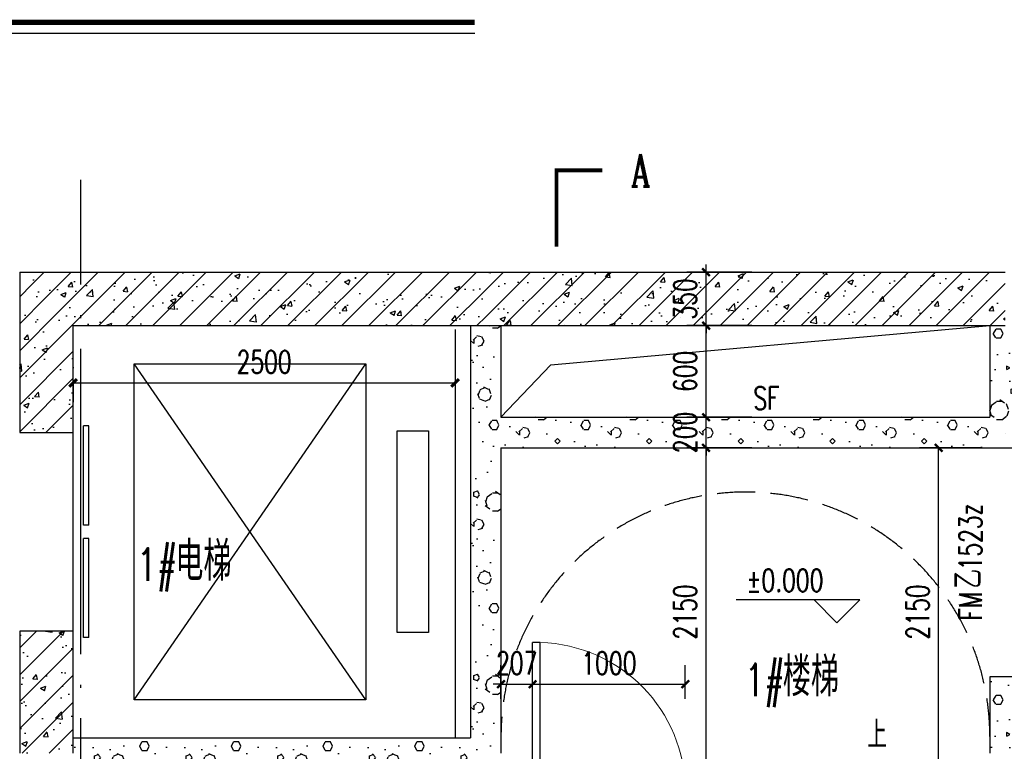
# Model space of a CAD drawing. Extents: x 797781 to 1255204, y 21234 to 1024248.
# Tile 866 of 1056: x 1168827 to 1175271, y 585139 to 589930. Entities that reach past the tile are written whole.
import ezdxf

# ---------------------------------------------------------------- set-up
doc = ezdxf.new("R2010")
doc.units = 0
doc.header["$LTSCALE"] = 1000
doc.header["$MEASUREMENT"] = 0
doc.linetypes.add('230303生产综合楼-平面图_t8$0$DASH', pattern=[0.35, 0.25, -0.1])
doc.linetypes.add('230303生产综合楼-平面图_t8$0$DOTE', pattern=[2.42, 2, -0.2, 0.02, -0.2])
for name, color, linetype in [('230303生产综合楼-平面图_t8$0$A-PLAN-EVTR', 2, 'Continuous'), ('230303生产综合楼-平面图_t8$0$AXIS', 3, 'Continuous'), ('230303生产综合楼-平面图_t8$0$DIM_ELEV', 3, 'Continuous'), ('230303生产综合楼-平面图_t8$0$DIM_SYMB', 3, 'Continuous'), ('230303生产综合楼-平面图_t8$0$DOOR_FIRE', 4, 'Continuous'), ('230303生产综合楼-平面图_t8$0$DOOR_FIRE_TEXT', 7, 'Continuous'), ('230303生产综合楼-平面图_t8$0$DOTE', 1, '230303生产综合楼-平面图_t8$0$DOTE'), ('230303生产综合楼-平面图_t8$0$H-楼板留洞', 6, 'Continuous'), ('230303生产综合楼-平面图_t8$0$PUB_DIM', 3, 'Continuous'), ('230303生产综合楼-平面图_t8$0$PUB_HATCH', 8, 'Continuous'), ('230303生产综合楼-平面图_t8$0$PUB_TEXT', 7, 'Continuous'), ('230303生产综合楼-平面图_t8$0$WALL', 40, 'Continuous'), ('230303生产综合楼-平面图_t8$0$WINDOW', 4, 'Continuous'), ('230303生产综合楼-平面图_t8$0$板洞', 6, 'Continuous'), ('230303生产综合楼-平面图_t8$0$轮廓', 2, 'Continuous'), ('PUB_DIM', 3, 'Continuous')]:
    doc.layers.add(name, color=color, linetype=linetype)
doc.styles.add('230303生产综合楼-平面图_t8$0$_TCH_DIM', font='SIMPLEX', dxfattribs={"bigfont": 'GBCBIG'})
doc.styles.add('230303生产综合楼-平面图_T8$0$_TCH_DIM_T3', font='SIMPLEX', dxfattribs={"width": 0.705882, "bigfont": 'GBCBIG'})
doc.styles.add('230303生产综合楼-平面图_t8$0$_TCH_LABEL', font='COMPLEX', dxfattribs={"bigfont": 'GBCBIG'})
doc.styles.add('230303生产综合楼-平面图_t8$0$_TCH_WINDOW', font='SIMPLEX', dxfattribs={"height": 3.5, "bigfont": 'GBCBIG'})
doc.styles.add('_TCH_DIM_T3', font='SIMPLEX', dxfattribs={"width": 0.705882, "bigfont": 'GBCBIG'})
doc.dimstyles.new('230303生产综合楼-平面图_T8$0$_TCH_ARCH&&50', dxfattribs={"dimtxt": 148.75, "dimasz": 50, "dimexe": 125, "dimexo": 150, "dimgap": 63.125, "dimtad": 1, "dimdec": 0, "dimzin": 0, "dimdsep": 46, "dimtxsty": '230303生产综合楼-平面图_T8$0$_TCH_DIM_T3', "dimblk": '230303生产综合楼-平面图_t8$0$_ArchTick', "dimcen": 0.09, "dimclrt": 7, "dimazin": 2, "dimtfac": 1, "dimtdec": 0, "dimtix": 1, "dimtmove": 2, "dimatfit": 3, "dimfxl": 1, "dimtolj": 1, "dimtzin": 0, "dimarcsym": 0})
doc.dimstyles.new('_TCH_ARCH&&50', dxfattribs={"dimtxt": 148.75, "dimasz": 50, "dimexe": 125, "dimexo": 150, "dimgap": 63.125, "dimtad": 1, "dimdec": 0, "dimzin": 0, "dimdsep": 46, "dimtxsty": '_TCH_DIM_T3', "dimblk": 'ARCHTICK', "dimcen": 0.09, "dimclrt": 7, "dimazin": 2, "dimtfac": 1, "dimtdec": 0, "dimtix": 1, "dimtmove": 2, "dimatfit": 3, "dimfxl": 1, "dimtolj": 1, "dimtzin": 0, "dimarcsym": 0})
pattern_1 = [(0, (177, -183), (300, 600), [0, -600]), (0, (-174, -264), (300, 600), [0, -600]), (0, (21, -270), (300, 600), [0, -600]), (0, (234, -93), (300, 600), [0, -600]), (0, (-15, -300), (300, 600), [0, -600]), (0, (294, 285), (300, 600), [0, -600]), (0, (111, 237), (300, 600), [0, -600]), (0, (207, 162), (300, 600), [0, -600]), (0, (-282, 150), (300, 600), [0, -600]), (0, (12, 123), (300, 600), [0, -600]), (0, (-102, -30), (300, 600), [0, -600]), (0, (-96, -255), (300, 600), [0, -600]), (0, (129, -279), (300, 600), [0, -600]), (0, (294, -15), (300, 600), [0, -600]), (0, (-267, -108), (300, 600), [0, -600]), (0, (-216, -6), (300, 600), [0, -600]), (0, (18, -48), (300, 600), [0, -600]), (0, (-66, -135), (300, 600), [0, -600]), (0, (-114, 63), (300, 600), [0, -600]), (0, (-39, 288), (300, 600), [0, -600]), (0, (-243, -234), (300, 600), [0, -600]), (0, (87, 165), (300, 600), [0, -600]), (0, (-192, 174), (300, 600), [0, -600]), (0, (-240, 252), (300, 600), [0, -600]), (130.601294, (257.143, 97.143), (-1499.9999834, 1800.0000079), [26.34155, -11037.111]), (18.434949, (214.29, 108.57), (1499.9999945, 599.9999956), [27.10524, -3767.6279]), (90, (214.3, 82.86), (300, 600), [25.71428, -1174.28565]), (161.565051, (240, 74.29), (-1500.0000076, 599.999955), [27.10524, -3767.6279]), (53.130102, (240, 74.29), (300.000001, 600), [28.57143, -2971.4285]), (135, (262.86, -231.43), (-300.000036, 599.99996), [24.24366, -1672.8126]), (45, (228.57, -231.43), (299.999998, 599.999998), [24.24366, -1672.8126]), (135, (245.71, -248.57), (-300.000036, 599.99996), [24.24366, -1672.8126]), (45, (245.71, -248.57), (299.999998, 599.999998), [24.24366, -1672.8126]), (116.56505, (-25.7, 171.43), (-5e-05, 1199.99997), [31.94383, -638.8765]), (180, (-40, 200), (-300, 600), [34.28572, -565.71425]), (63.43495, (-88.57, 171.43), (3e-06, 1200), [31.94383, -638.8765]), (116.56505, (-74.3, 142.86), (-5e-05, 1199.99997), [31.94383, -638.8765]), (0, (-74.3, 142.86), (300, 600), [34.28572, -565.71425]), (63.43495, (-40, 142.86), (3e-06, 1200), [31.94383, -638.8765]), (107.102728, (200, -31.429), (-899.9999656, 3000.00000484), [38.86135, -16282.9025]), (143.972626, (188.57, 5.714), (-5699.9999277, 4199.9999952), [38.86135, -8122.02]), (180, (157.14, 28.6), (-300, 600), [37.14286, -562.8571]), (36.0273733, (88.57, 5.714), (5699.9999579, 4199.9999547), [38.86135, -8122.02]), (71.565051, (77.14, -28.57), (900.0000046, 2999.999995), [36.14032, -3758.5928]), (107.102728, (88.571, -65.714), (-899.9999656, 3000.00000484), [38.86135, -16282.9025]), (143.972626, (120, -88.57), (-5699.9999277, 4199.9999952), [38.86135, -8122.02]), (0, (120, -88.6), (300, 600), [37.14286, -562.8571]), (36.0273733, (157.143, -88.57), (5699.9999579, 4199.9999547), [38.86135, -8122.02]), (71.565051, (188.57, -65.71), (900.0000046, 2999.999995), [36.14032, -3758.5928]), (150.255118, (205.714, 248.57), (-900.000002, 599.9999926), [23.03502, -4814.3196]), (90, (185.7, 237.14), (300, 600), [22.85714, -1177.14275]), (29.744881, (185.714, 237.14), (900.0000005, 599.999997), [23.03502, -4814.3196]), (116.56505, (65.7, -177.14), (-5e-05, 1199.99997), [31.94383, -638.8765]), (168.690067, (51.43, -148.57), (-2700.000002, 599.999985), [29.13725, -6089.6855]), (41.185925, (0, -162.857), (7499.99995456, 6599.9999423), [30.37184, -12725.802]), (90, (0, -191.43), (300, 600), [28.57143, -1171.4285]), (138.814074, (22.857, -211.429), (-7499.9998667, 6600.00004204), [30.37184, -12725.802]), (16.6992442, (22.857, -211.429), (9899.9999255, 2999.9999686), [29.82945, -12498.5375]), (60.945396, (51.43, -202.857), (299.9999992, 599.9999947), [29.41609, -12325.3395]), (109.983106, (-185.714, 74.286), (-1500.00000565, 4199.9999889), [33.442, -14012.1975]), (155.556045, (-197.143, 105.714), (-3900.00001487, 1799.9999626), [34.52299, -14465.1315]), (24.4439547, (-260, 105.714), (3900.00000195, 1799.99999134), [34.52299, -14465.1315]), (70.0168934, (-271.429, 74.286), (1500.0000045, 4199.9999896), [33.442, -14012.1975]), (109.983106, (-260, 42.857), (-1500.00000565, 4199.9999889), [33.442, -14012.1975]), (160.016893, (-228.57, 31.43), (-1500.0000009, 599.9999727), [33.442, -6989.3775]), (19.9831065, (-228.57, 31.43), (1499.9999918, 599.999999), [33.442, -6989.3775]), (70.0168934, (-197.143, 42.857), (1500.0000045, 4199.9999896), [33.442, -14012.1975]), (122.005383, (37.14, 20), (-300.0000403, 599.9999694), [26.95423, -5633.434]), (18.434949, (-2.86, 34.29), (1499.9999945, 599.9999956), [27.10524, -3767.6279]), (90, (-2.86, 8.57), (300, 600), [25.71428, -1174.28565]), (161.565051, (22.86, 0), (-1500.0000076, 599.999955), [27.10524, -3767.6279]), (54.4623222, (22.857, 0), (2099.999997, 2999.9999955), [24.57807, -10298.2115]), (116.56505, (-137.14, -125.7), (-5e-05, 1199.99997), [31.94383, -638.8765]), (180, (-151.4, -97.14), (-300, 600), [31.42857, -568.5714]), (59.0362434, (-200, -125.714), (300.000001, 599.999997), [33.31973, -6963.822]), (120.963756, (-182.857, -154.286), (-300.000041, 599.9999724), [33.31973, -6963.822]), (0, (-182.86, -154.3), (300, 600), [31.42857, -568.5714]), (63.43495, (-151.43, -154.3), (3e-06, 1200), [31.94383, -638.8765])]
pattern_2 = [(45, (0, 0), (-88.388348, 88.388348), []), (50, (0, 0), (358.63009, -31.37607), [37.5, -412.5]), (355, (0, 0), (-69.37567, 376.09607), [30, -330]), (100.4514, (29.9, -2.6), (289.25469, 344.71977), [31.8701, -350.57106]), (46.1842, (0, 100), (533.62052, -82.7595), [56.25, -618.75]), (96.6356, (44.47, 93.1), (467.33135, 487.05894), [47.80514, -525.8565]), (351.1842, (0, 100), (467.33097, 487.0593), [45, -495]), (21, (50, 75), (298.453526, -201.309445), [37.5, -412.5]), (326, (50, 75), (121.65767, 362.57502), [30, -330]), (71.4514, (74.87, 58.22), (420.11131, 161.26525), [31.8701, -350.57106]), (37.5, (0, 0), (6.079928, 166.446927), [0, -326, 0, -335, 0, -331.25]), (7.5, (0, 0), (131.534769, 197.205856), [0, -191, 0, -318.5, 0, -126.25]), (327.5, (-111.5, 0), (266.911218, -11.277436), [0, -125, 0, -390, 0, -517.5]), (317.5, (-161.5, 0), (291.593085, 50.05249), [0, -162.5, 0, -259, 0, -367.5])]

# ---------------------------------------------------------------- blocks, each defined once
blk = doc.blocks.new('_ArchTick')
at = {"color": 0, "linetype": 'ByBlock', "const_width": 0.4}
blk.add_lwpolyline([(-0.5, -0.5), (0.5, 0.5)], dxfattribs=at)
blk = doc.blocks.new('*D2521')
at = {"layer": 'Defpoints', "color": 0, "transparency": 16777216}
for p in [(1169177, 587698.4), (1171677, 587698.4), (1171677, 587551)]:
    blk.add_point(p, dxfattribs=at)
at = {"layer": 'PUB_DIM', "color": 0, "lineweight": -2, "transparency": 16777216}
for p, q in [((1169177, 587551), (1171677, 587551)), ((1169177, 587548.4), (1169177, 587426)), ((1171677, 587548.4), (1171677, 587426))]:
    blk.add_line(p, q, dxfattribs=at)
at = {"layer": 'PUB_DIM', "color": 0, "lineweight": -2, "transparency": 16777216, "xscale": 50, "yscale": 50, "zscale": 50, "rotation": 180}
blk.add_blockref('_ArchTick', (1169177, 587551), dxfattribs=at)
at = {"layer": 'PUB_DIM', "color": 0, "lineweight": -2, "transparency": 16777216, "xscale": 50, "yscale": 50, "zscale": 50}
blk.add_blockref('_ArchTick', (1171677, 587551), dxfattribs=at)
at = {"layer": 'PUB_DIM', "color": 7, "transparency": 16777216, "insert": (1170427, 587688.5), "char_height": 148.75, "attachment_point": 5, "style": '_TCH_DIM_T3'}
blk.add_mtext('\\A1;2500', dxfattribs=at)
blk = doc.blocks.new('230303生产综合楼-平面图_t8$0$_ArchTick')
at = {"color": 0, "linetype": 'ByBlock', "const_width": 0.3}
blk.add_lwpolyline([(-0.5, -0.5), (0.5, 0.5)], dxfattribs=at)
blk = doc.blocks.new('*D3853')
at = {"layer": '230303生产综合楼-平面图_t8$0$PUB_DIM', "color": 0, "lineweight": -2, "transparency": 16777216}
for p, q in [((1172183.7, 585482.2), (1172183.7, 585703.1)), ((1173183.7, 585482.2), (1173183.7, 585703.1)), ((1172183.7, 585578.1), (1173183.7, 585578.1))]:
    blk.add_line(p, q, dxfattribs=at)
at = {"layer": 'Defpoints', "color": 0, "transparency": 16777216}
for p in [(1173183.7, 585578.1), (1172183.7, 585332.2), (1173183.7, 585332.2)]:
    blk.add_point(p, dxfattribs=at)
at = {"layer": '230303生产综合楼-平面图_t8$0$PUB_DIM', "color": 0, "lineweight": -2, "transparency": 16777216, "xscale": 50, "yscale": 50, "zscale": 50, "rotation": 180}
blk.add_blockref('230303生产综合楼-平面图_t8$0$_ArchTick', (1172183.7, 585578.1), dxfattribs=at)
at = {"layer": '230303生产综合楼-平面图_t8$0$PUB_DIM', "color": 0, "lineweight": -2, "transparency": 16777216, "xscale": 50, "yscale": 50, "zscale": 50}
blk.add_blockref('230303生产综合楼-平面图_t8$0$_ArchTick', (1173183.7, 585578.1), dxfattribs=at)
at = {"layer": '230303生产综合楼-平面图_t8$0$PUB_DIM', "color": 7, "transparency": 16777216, "insert": (1172683.7, 585715.6), "char_height": 148.75, "attachment_point": 5, "style": '230303生产综合楼-平面图_T8$0$_TCH_DIM_T3'}
blk.add_mtext('\\A1;1000', dxfattribs=at)
blk = doc.blocks.new('*D3854')
at = {"layer": '230303生产综合楼-平面图_t8$0$PUB_DIM', "color": 0, "lineweight": -2, "transparency": 16777216}
for p, q in [((1171977, 585482.2), (1171977, 585703.1)), ((1172183.7, 585482.2), (1172183.7, 585703.1)), ((1171977, 585578.1), (1171927, 585578.1)), ((1171977, 585578.1), (1172183.7, 585578.1)), ((1172183.7, 585578.1), (1172233.7, 585578.1))]:
    blk.add_line(p, q, dxfattribs=at)
at = {"layer": 'Defpoints', "color": 0, "transparency": 16777216}
for p in [(1172183.7, 585578.1), (1171977, 585332.2), (1172183.7, 585332.2)]:
    blk.add_point(p, dxfattribs=at)
at = {"layer": '230303生产综合楼-平面图_t8$0$PUB_DIM', "color": 0, "lineweight": -2, "transparency": 16777216, "xscale": 50, "yscale": 50, "zscale": 50}
blk.add_blockref('230303生产综合楼-平面图_t8$0$_ArchTick', (1171977, 585578.1), dxfattribs=at)
at = {"layer": '230303生产综合楼-平面图_t8$0$PUB_DIM', "color": 0, "lineweight": -2, "transparency": 16777216, "xscale": 50, "yscale": 50, "zscale": 50, "rotation": 180}
blk.add_blockref('230303生产综合楼-平面图_t8$0$_ArchTick', (1172183.7, 585578.1), dxfattribs=at)
at = {"layer": '230303生产综合楼-平面图_t8$0$PUB_DIM', "color": 7, "transparency": 16777216, "insert": (1172080.4, 585715.6), "char_height": 148.75, "attachment_point": 5, "style": '230303生产综合楼-平面图_T8$0$_TCH_DIM_T3'}
blk.add_mtext('\\A1;207', dxfattribs=at)
blk = doc.blocks.new('*D3857')
at = {"layer": '230303生产综合楼-平面图_t8$0$PUB_DIM', "color": 0, "lineweight": -2, "transparency": 16777216}
for p, q in [((1175118.1, 587126.4), (1174716.8, 587126.4)), ((1174841.8, 584976.4), (1174841.8, 587126.4)), ((1175118.1, 584976.4), (1174716.8, 584976.4))]:
    blk.add_line(p, q, dxfattribs=at)
at = {"layer": 'Defpoints', "color": 0, "transparency": 16777216}
for p in [(1174841.8, 587126.4), (1175268.1, 587126.4), (1175268.1, 584976.4)]:
    blk.add_point(p, dxfattribs=at)
at = {"layer": '230303生产综合楼-平面图_t8$0$PUB_DIM', "color": 0, "lineweight": -2, "transparency": 16777216, "xscale": 50, "yscale": 50, "zscale": 50}
for p, rotation in [((1174841.8, 587126.4), 90), ((1174841.8, 584976.4), 270)]:
    blk.add_blockref('230303生产综合楼-平面图_t8$0$_ArchTick', p, dxfattribs=dict(at, rotation=rotation))
at = {"layer": '230303生产综合楼-平面图_t8$0$PUB_DIM', "color": 7, "transparency": 16777216, "insert": (1174704.3, 586051.4), "char_height": 148.75, "attachment_point": 5, "rotation": 90, "style": '230303生产综合楼-平面图_T8$0$_TCH_DIM_T3'}
blk.add_mtext('\\A1;2150', dxfattribs=at)
blk = doc.blocks.new('*D3861')
at = {"layer": '230303生产综合楼-平面图_t8$0$AXIS', "color": 0, "lineweight": -2, "transparency": 16777216}
for p, q in [((1173319.5, 588276.4), (1173319.5, 588326.4)), ((1173618.3, 588276.4), (1173194.5, 588276.4)), ((1173319.5, 587926.4), (1173319.5, 588276.4)), ((1173618.3, 587926.4), (1173194.5, 587926.4)), ((1173319.5, 587926.4), (1173319.5, 587876.4))]:
    blk.add_line(p, q, dxfattribs=at)
at = {"layer": 'Defpoints', "color": 0, "transparency": 16777216}
for p in [(1173319.5, 588276.4), (1173768.3, 588276.4), (1173768.3, 587926.4)]:
    blk.add_point(p, dxfattribs=at)
at = {"layer": '230303生产综合楼-平面图_t8$0$AXIS', "color": 0, "lineweight": -2, "transparency": 16777216, "xscale": 50, "yscale": 50, "zscale": 50}
for p, rotation in [((1173319.5, 588276.4), 270), ((1173319.5, 587926.4), 90)]:
    blk.add_blockref('230303生产综合楼-平面图_t8$0$_ArchTick', p, dxfattribs=dict(at, rotation=rotation))
at = {"layer": '230303生产综合楼-平面图_t8$0$AXIS', "color": 7, "transparency": 16777216, "insert": (1173182, 588101.4), "char_height": 148.75, "attachment_point": 5, "rotation": 90, "style": '230303生产综合楼-平面图_T8$0$_TCH_DIM_T3'}
blk.add_mtext('\\A1;350', dxfattribs=at)
blk = doc.blocks.new('*D3862')
at = {"layer": '230303生产综合楼-平面图_t8$0$AXIS', "color": 0, "lineweight": -2, "transparency": 16777216}
for p, q in [((1173618.3, 587926.4), (1173194.5, 587926.4)), ((1173319.5, 587326.4), (1173319.5, 587926.4)), ((1173618.3, 587326.4), (1173194.5, 587326.4))]:
    blk.add_line(p, q, dxfattribs=at)
at = {"layer": 'Defpoints', "color": 0, "transparency": 16777216}
for p in [(1173319.5, 587926.4), (1173768.3, 587926.4), (1173768.3, 587326.4)]:
    blk.add_point(p, dxfattribs=at)
at = {"layer": '230303生产综合楼-平面图_t8$0$AXIS', "color": 0, "lineweight": -2, "transparency": 16777216, "xscale": 50, "yscale": 50, "zscale": 50}
for p, rotation in [((1173319.5, 587926.4), 90), ((1173319.5, 587326.4), 270)]:
    blk.add_blockref('230303生产综合楼-平面图_t8$0$_ArchTick', p, dxfattribs=dict(at, rotation=rotation))
at = {"layer": '230303生产综合楼-平面图_t8$0$AXIS', "color": 7, "transparency": 16777216, "insert": (1173182, 587626.4), "char_height": 148.75, "attachment_point": 5, "rotation": 90, "style": '230303生产综合楼-平面图_T8$0$_TCH_DIM_T3'}
blk.add_mtext('\\A1;600', dxfattribs=at)
blk = doc.blocks.new('*D3863')
at = {"layer": '230303生产综合楼-平面图_t8$0$AXIS', "color": 0, "lineweight": -2, "transparency": 16777216}
for p, q in [((1173319.5, 587326.4), (1173319.5, 587376.4)), ((1173618.3, 587326.4), (1173194.5, 587326.4)), ((1173319.5, 587126.4), (1173319.5, 587326.4)), ((1173618.3, 587126.4), (1173194.5, 587126.4)), ((1173319.5, 587126.4), (1173319.5, 587076.4))]:
    blk.add_line(p, q, dxfattribs=at)
at = {"layer": 'Defpoints', "color": 0, "transparency": 16777216}
for p in [(1173319.5, 587326.4), (1173768.3, 587326.4), (1173768.3, 587126.4)]:
    blk.add_point(p, dxfattribs=at)
at = {"layer": '230303生产综合楼-平面图_t8$0$AXIS', "color": 0, "lineweight": -2, "transparency": 16777216, "xscale": 50, "yscale": 50, "zscale": 50}
for p, rotation in [((1173319.5, 587326.4), 270), ((1173319.5, 587126.4), 90)]:
    blk.add_blockref('230303生产综合楼-平面图_t8$0$_ArchTick', p, dxfattribs=dict(at, rotation=rotation))
at = {"layer": '230303生产综合楼-平面图_t8$0$AXIS', "color": 7, "transparency": 16777216, "insert": (1173182, 587226.4), "char_height": 148.75, "attachment_point": 5, "rotation": 90, "style": '230303生产综合楼-平面图_T8$0$_TCH_DIM_T3'}
blk.add_mtext('\\A1;200', dxfattribs=at)
blk = doc.blocks.new('*D3864')
at = {"layer": '230303生产综合楼-平面图_t8$0$AXIS', "color": 0, "lineweight": -2, "transparency": 16777216}
for p, q in [((1173618.3, 587126.4), (1173194.5, 587126.4)), ((1173319.5, 584976.4), (1173319.5, 587126.4)), ((1173618.3, 584976.4), (1173194.5, 584976.4))]:
    blk.add_line(p, q, dxfattribs=at)
at = {"layer": 'Defpoints', "color": 0, "transparency": 16777216}
for p in [(1173319.5, 587126.4), (1173768.3, 587126.4), (1173768.3, 584976.4)]:
    blk.add_point(p, dxfattribs=at)
at = {"layer": '230303生产综合楼-平面图_t8$0$AXIS', "color": 0, "lineweight": -2, "transparency": 16777216, "xscale": 50, "yscale": 50, "zscale": 50}
for p, rotation in [((1173319.5, 587126.4), 90), ((1173319.5, 584976.4), 270)]:
    blk.add_blockref('230303生产综合楼-平面图_t8$0$_ArchTick', p, dxfattribs=dict(at, rotation=rotation))
at = {"layer": '230303生产综合楼-平面图_t8$0$AXIS', "color": 7, "transparency": 16777216, "insert": (1173182, 586051.4), "char_height": 148.75, "attachment_point": 5, "rotation": 90, "style": '230303生产综合楼-平面图_T8$0$_TCH_DIM_T3'}
blk.add_mtext('\\A1;2150', dxfattribs=at)
blk = doc.blocks.new('230303生产综合楼-平面图_t8$0$$DORLIB2D$00000127')
at = {"color": 0}
for points in [[(-0.5333, 0.7949), (-0.5333, 0.6904)], [(-0.0333, 0.7949), (-0.5333, 0.7949)], [(-0.0333, 0.7949), (-0.0333, 0.6904)], [(0.5333, 0.7949), (0.0333, 0.7949)], [(0.0333, 0.7949), (0.0333, 0.6904)], [(0.5333, 0.7949), (0.5333, 0.6904)], [(-0.0333, 0.6904), (-0.5333, 0.6904)], [(0.5333, 0.6904), (0.0333, 0.6904)], [(0.5, 0.5), (-0.5, 0.5)]]:
    blk.add_lwpolyline(points, dxfattribs=at)
blk = doc.blocks.new('230303生产综合楼-平面图_t8$0$$DorLib2D$00000001')
for p, q in [((0.45, 0.975), (0.5, 0.975)), ((0.45, 0), (0.45, 0.975)), ((0.5, 0), (0.5, 0.975)), ((0.5, 0), (0.45, 0))]:
    blk.add_line(p, q)
at = {"lineweight": 13}
blk.add_arc((0.475, 0), 0.975, 91.46928, 180, dxfattribs=at)

msp = doc.modelspace()

# ---------------------------------------------------------------- hatches: boundary and pattern name
at = {"layer": '230303生产综合楼-平面图_t8$0$PUB_HATCH'}
h = msp.add_hatch(dxfattribs=at)
h.set_pattern_fill('钢筋混凝土', color=256, scale=50, style=0)
h.set_pattern_definition(pattern_2)
h.paths.add_polyline_path([(1168827, 588276.4), (1169177, 587926.4), (1171877, 587926.4), (1171877, 588276.4)])
h = msp.add_hatch(dxfattribs=at)
h.set_pattern_fill('钢筋混凝土', color=256, scale=50, style=0)
h.set_pattern_definition(pattern_2)
h.paths.add_polyline_path([(1168827, 588276.4), (1168827, 587226.4), (1169177, 587226.4), (1169177, 587926.4)])
h = msp.add_hatch(dxfattribs=at)
h.set_pattern_fill('钢筋混凝土', color=256, scale=50, style=0)
h.set_pattern_definition(pattern_2)
h.paths.add_polyline_path([(1171877, 588276.4), (1171877, 587926.4), (1175277, 587926.4), (1175277, 588276.4)])
h = msp.add_hatch(dxfattribs=at)
h.set_pattern_fill('加气混凝土', color=256, scale=50, style=0)
h.set_pattern_definition(pattern_1)
h.paths.add_polyline_path([(1171977, 587926.4), (1171777, 587926.4), (1171777, 587226.4), (1171910.4, 587226.4), (1171977, 587326.4)])
h = msp.add_hatch(dxfattribs=at)
h.set_pattern_fill('加气混凝土', color=256, scale=50, style=0)
h.set_pattern_definition(pattern_1)
h.paths.add_polyline_path([(1175377, 587926.4), (1175177, 587926.4), (1175177, 587326.4), (1175243.7, 587226.4), (1175377, 587226.4)])
h = msp.add_hatch(dxfattribs=at)
h.set_pattern_fill('加气混凝土', color=256, scale=50, style=0)
h.set_pattern_definition(pattern_1)
h.paths.add_polyline_path([(1171910.4, 587226.4), (1171977, 587126.4), (1175177, 587126.4), (1175243.7, 587226.4), (1175177, 587326.4), (1171977, 587326.4)])
h = msp.add_hatch(dxfattribs=at)
h.set_pattern_fill('加气混凝土', color=256, scale=50, style=0)
h.set_pattern_definition(pattern_1)
h.paths.add_polyline_path([(1171910.4, 587226.4), (1171777, 587226.4), (1171777, 585226.4), (1171843.7, 585126.4), (1171977, 585126.4), (1171977, 587126.4)])
h = msp.add_hatch(dxfattribs=at)
h.set_pattern_fill('加气混凝土', color=256, scale=50, style=0)
h.set_pattern_definition(pattern_1)
h.paths.add_polyline_path([(1175177, 587126.4), (1175377, 587126.4), (1175377, 587226.4), (1175243.7, 587226.4)])
h = msp.add_hatch(dxfattribs=at)
h.set_pattern_fill('钢筋混凝土', color=256, scale=50, style=0)
h.set_pattern_definition(pattern_2)
h.paths.add_polyline_path([(1169177, 585126.4), (1169177, 585926.4), (1168827, 585926.4), (1168827, 585126.4)])
h = msp.add_hatch(dxfattribs=at)
h.set_pattern_fill('加气混凝土', color=256, scale=50, style=0)
h.set_pattern_definition(pattern_1)
h.paths.add_polyline_path([(1175377, 585226.4), (1175377, 585626.4), (1175177, 585626.4), (1175177, 585126.4), (1175310.4, 585126.4)])
h = msp.add_hatch(dxfattribs=at)
h.set_pattern_fill('加气混凝土', color=256, scale=50, style=0)
h.set_pattern_definition(pattern_1)
h.paths.add_polyline_path([(1169177, 585226.4), (1169177, 585026.4), (1171777, 585026.4), (1171843.7, 585126.4), (1171777, 585226.4)])

# ---------------------------------------------------------------- linework, layer by layer
at = {"layer": '230303生产综合楼-平面图_t8$0$A-PLAN-EVTR'}
for p, q in [((1169577, 585476.4), (1171092, 587676.4)), ((1171092, 585476.4), (1169577, 587676.4)), ((1169577, 587676.4), (1171092, 587676.4)), ((1169577, 585476.4), (1169577, 587676.4)), ((1171092, 587676.4), (1171092, 585476.4)), ((1171297, 587236.4), (1171502, 587236.4)), ((1171297, 585916.4), (1171297, 587236.4)), ((1171502, 587236.4), (1171502, 585916.4)), ((1171502, 585916.4), (1171297, 585916.4)), ((1171092, 585476.4), (1169577, 585476.4))]:
    msp.add_line(p, q, dxfattribs=at)
at = {"layer": '230303生产综合楼-平面图_t8$0$DIM_ELEV'}
for p, q in [((1174325.9, 586131.2), (1173515.9, 586131.2)), ((1174175.9, 585981.2), (1174025.9, 586131.2)), ((1174175.9, 585981.2), (1174325.9, 586131.2))]:
    msp.add_line(p, q, dxfattribs=at)
at = {"layer": '230303生产综合楼-平面图_t8$0$DIM_SYMB'}
for points, const_width in [([(1165742.7, 589912.4), (1171805.5, 589912.4)], 35), ([(1172641, 588943.6), (1172341, 588943.6), (1172341, 588443.6)], 25)]:
    msp.add_lwpolyline(points, dxfattribs=dict(at, const_width=const_width))
msp.add_lwpolyline([(1165742.7, 589842.4), (1171805.5, 589842.4)], dxfattribs=at)
at = {"layer": '230303生产综合楼-平面图_t8$0$DOTE'}
msp.add_line((1169227, 578514.8), (1169227, 588880.6), dxfattribs=at)
at = {"layer": '230303生产综合楼-平面图_t8$0$H-楼板留洞'}
msp.add_lwpolyline([(1171677, 587901.4), (1171677, 585226.4)], dxfattribs=at)
at = {"layer": '230303生产综合楼-平面图_t8$0$WALL'}
for p, q in [((1168827, 588276.4), (1171877, 588276.4)), ((1168827, 588276.4), (1168827, 587226.4)), ((1171877, 588276.4), (1175277, 588276.4)), ((1169177, 587926.4), (1171877, 587926.4)), ((1169177, 587226.4), (1169177, 587926.4)), ((1171777, 587926.4), (1171777, 587226.4)), ((1171877, 587926.4), (1175277, 587926.4)), ((1171977, 587926.4), (1171977, 587326.4)), ((1175177, 587926.4), (1175177, 587326.4)), ((1171977, 587326.4), (1175177, 587326.4)), ((1168827, 587226.4), (1169177, 587226.4)), ((1171777, 587226.4), (1171777, 585226.4)), ((1171977, 587126.4), (1171977, 585126.4)), ((1171977, 587126.4), (1175177, 587126.4)), ((1175177, 587126.4), (1175377, 587126.4)), ((1169177, 585926.4), (1168827, 585926.4)), ((1168827, 585926.4), (1168827, 585126.4)), ((1169177, 585126.4), (1169177, 585926.4)), ((1175377, 585626.4), (1175177, 585626.4)), ((1175177, 585626.4), (1175177, 585126.4)), ((1169177, 585226.4), (1171777, 585226.4))]:
    msp.add_line(p, q, dxfattribs=at)
at = {"layer": '230303生产综合楼-平面图_t8$0$板洞'}
msp.add_lwpolyline([(1171977, 587326.4), (1172303, 587668.7), (1175177, 587926.4)], dxfattribs=at)
at = {"layer": '230303生产综合楼-平面图_t8$0$轮廓', "linetype": '230303生产综合楼-平面图_t8$0$DASH'}
msp.add_arc((1173577, 585236.4), 1600, 0, 180, dxfattribs=at)

# ---------------------------------------------------------------- block references
at = {"layer": '230303生产综合楼-平面图_t8$0$DOOR_FIRE', "xscale": 1000, "yscale": -1000, "zscale": 200, "rotation": 179.9999999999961}
msp.add_blockref('230303生产综合楼-平面图_t8$0$$DorLib2D$00000001', (1172683.7, 584876.4), dxfattribs=at)
at = {"layer": '230303生产综合楼-平面图_t8$0$WINDOW', "xscale": 1300, "yscale": 350, "zscale": 350, "rotation": 270}
msp.add_blockref('230303生产综合楼-平面图_t8$0$$DORLIB2D$00000127', (1169002, 586576.4), dxfattribs=at)

# ---------------------------------------------------------------- texts
at = {"layer": '230303生产综合楼-平面图_t8$0$DOOR_FIRE_TEXT', "style": '230303生产综合楼-平面图_t8$0$_TCH_WINDOW', "width": 0.705882}
for s, p in [('1523z', (1175124.6, 586323.4)), ('FM', (1175124.6, 585994.3))]:
    msp.add_text(s, height=148.75, rotation=90, dxfattribs=at).set_placement(p)
at = {"layer": '230303生产综合楼-平面图_t8$0$DOOR_FIRE_TEXT', "style": '230303生产综合楼-平面图_t8$0$_TCH_WINDOW'}
msp.add_text('乙', height=178.7, rotation=90, dxfattribs=at).set_placement((1175124.6, 586204.3))
at = {"layer": '230303生产综合楼-平面图_t8$0$PUB_TEXT', "width": 0.705882}
for s, height, style, p in [('A', 212.5, '230303生产综合楼-平面图_t8$0$_TCH_LABEL', (1172826.7, 588837.4)), ('SF', 148.75, '230303生产综合楼-平面图_t8$0$_TCH_DIM', (1173629, 587377)), ('1#', 212.5, '230303生产综合楼-平面图_t8$0$_TCH_DIM', (1169595.5, 586255.8)), ('%%P0.000', 148.75, '230303生产综合楼-平面图_t8$0$_TCH_DIM', (1173583.4, 586183.7)), ('1#', 212.5, '230303生产综合楼-平面图_t8$0$_TCH_DIM', (1173571.5, 585499.4))]:
    msp.add_text(s, height=height, dxfattribs=dict(at, style=style)).set_placement(p)
at = {"layer": '230303生产综合楼-平面图_t8$0$PUB_TEXT', "style": '230303生产综合楼-平面图_t8$0$_TCH_DIM'}
for s, height, p in [('电梯', 255.32, (1169845.5, 586255.8)), ('楼梯', 255.32, (1173821.5, 585499.4)), ('上', 178.7, (1174374.9, 585158.9))]:
    msp.add_text(s, height=height, dxfattribs=at).set_placement(p)

# ---------------------------------------------------------------- dimensions: what is measured, and where the dimension line sits
at = {"layer": '230303生产综合楼-平面图_t8$0$AXIS'}
for p1, p2, picture, middle in [((1173768.3, 587926.4), (1173768.3, 588276.4), '*D3861', (1173182, 588101.4)), ((1173768.3, 587326.4), (1173768.3, 587926.4), '*D3862', (1173182, 587626.4)), ((1173768.3, 587126.4), (1173768.3, 587326.4), '*D3863', (1173182, 587226.4)), ((1173768.3, 584976.4), (1173768.3, 587126.4), '*D3864', (1173182, 586051.4))]:
    dim = msp.add_aligned_dim(p1=p1, p2=p2, distance=448.9, dimstyle='230303生产综合楼-平面图_T8$0$_TCH_ARCH&&50', dxfattribs=at)
    dim.commit()
    dim.dimension.update_dxf_attribs({"geometry": picture, "text_midpoint": middle})
at = {"layer": '230303生产综合楼-平面图_t8$0$PUB_DIM'}
for p1, p2, distance, picture, middle in [((1175268.1, 584976.4), (1175268.1, 587126.4), 426.3, '*D3857', (1174704.3, 586051.4)), ((1171977, 585332.2), (1172183.7, 585332.2), 245.9, '*D3854', (1172080.4, 585715.6)), ((1172183.7, 585332.2), (1173183.7, 585332.2), 245.9, '*D3853', (1172683.7, 585715.6))]:
    dim = msp.add_aligned_dim(p1=p1, p2=p2, distance=distance, dimstyle='230303生产综合楼-平面图_T8$0$_TCH_ARCH&&50', dxfattribs=at)
    dim.commit()
    dim.dimension.update_dxf_attribs({"geometry": picture, "text_midpoint": middle})
at = {"layer": 'PUB_DIM'}
dim = msp.add_aligned_dim(p1=(1169177, 587698.4), p2=(1171677, 587698.4), distance=-147.3, dimstyle='_TCH_ARCH&&50', dxfattribs=at)
dim.commit()
dim.dimension.update_dxf_attribs({"geometry": '*D2521', "text_midpoint": (1170427, 587688.5)})

doc.saveas('drawing.dxf')
